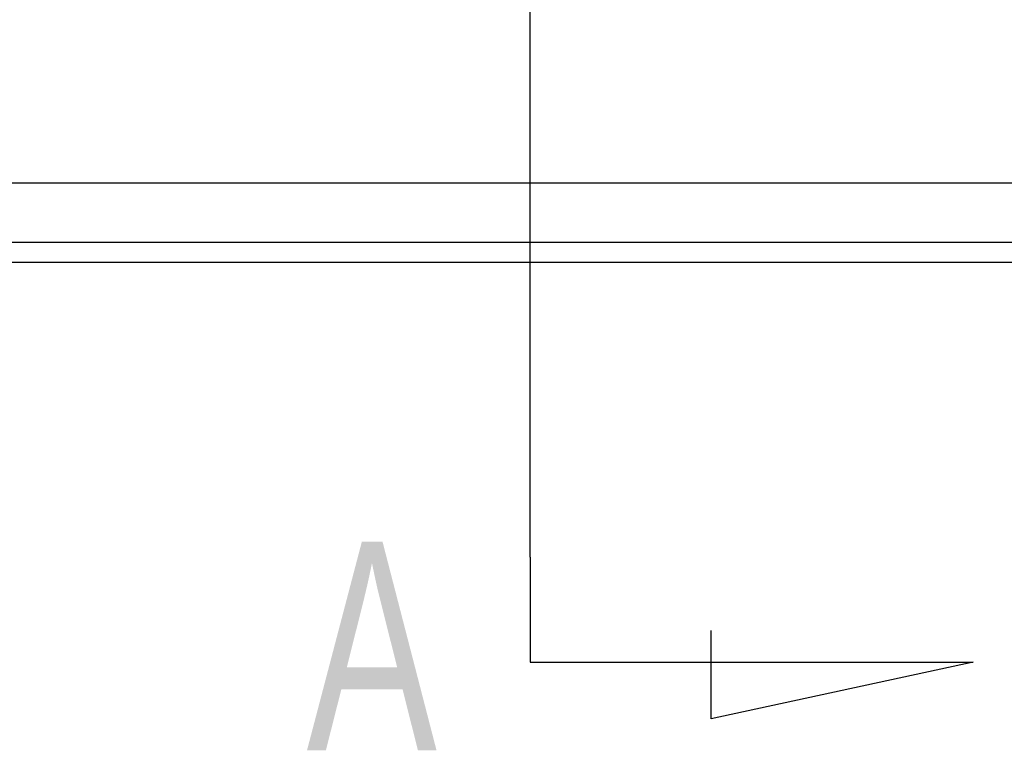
# Model space of a CAD drawing. Header units: millimetres. Extents: x -2774 to 3135, y -1571 to 860.
# Tile 615 of 625: x -619 to -594, y 82 to 100. Entities that reach past the tile are written whole.
import ezdxf
from ezdxf.lldxf.tags import DXFTag

# ---------------------------------------------------------------- set-up
doc = ezdxf.new("R2010")
doc.units = ezdxf.units.MM
doc.layers.get('0').update_dxf_attribs({"linetype": 'CONTINUOUS'})
doc.styles.add('CHN', font='txt')
tags = doc.linetypes.add('DASHED', pattern=[25.72, 12.86, -12.86]).pattern_tags.tags
tags[6:7] = [DXFTag(74, 4), DXFTag(75, 0), DXFTag(340, '0'), DXFTag(46, 0.0), DXFTag(50, 0.0), DXFTag(44, 0.0), DXFTag(45, 0.0)]
tags[4:5] = [DXFTag(74, 4), DXFTag(75, 0), DXFTag(340, '0'), DXFTag(46, 0.0), DXFTag(50, 0.0), DXFTag(44, 0.0), DXFTag(45, 0.0)]

msp = doc.modelspace()

# ---------------------------------------------------------------- linework, layer by layer
at = {"color": 0}
for p, q in [((-605.84, 86.961), (-605.84, 177.448)), ((-605.84, 86.961), (-605.84, 84.325)), ((-601.28, 82.891), (-601.28, 85.121)), ((-605.84, 84.325), (-594.692, 84.325)), ((-594.692, 84.325), (-601.28, 82.891))]:
    msp.add_line(p, q, dxfattribs=at)
at = {"color": 0, "linetype": 'Continuous'}
for p, q in [((-408.445, 96.38), (-748.445, 96.38)), ((-408.445, 94.38), (-748.445, 94.38))]:
    msp.add_line(p, q, dxfattribs=at)
at = {"color": 0, "linetype": 'DASHED'}
msp.add_line((-408.445, 94.88), (-748.445, 94.88), dxfattribs=at)

# ---------------------------------------------------------------- texts
at = {"color": 0, "style": 'CHN', "width": 0.7}
msp.add_text('A', height=5.25, dxfattribs=at).set_placement((-611.461, 82.102))

doc.saveas('drawing.dxf')
